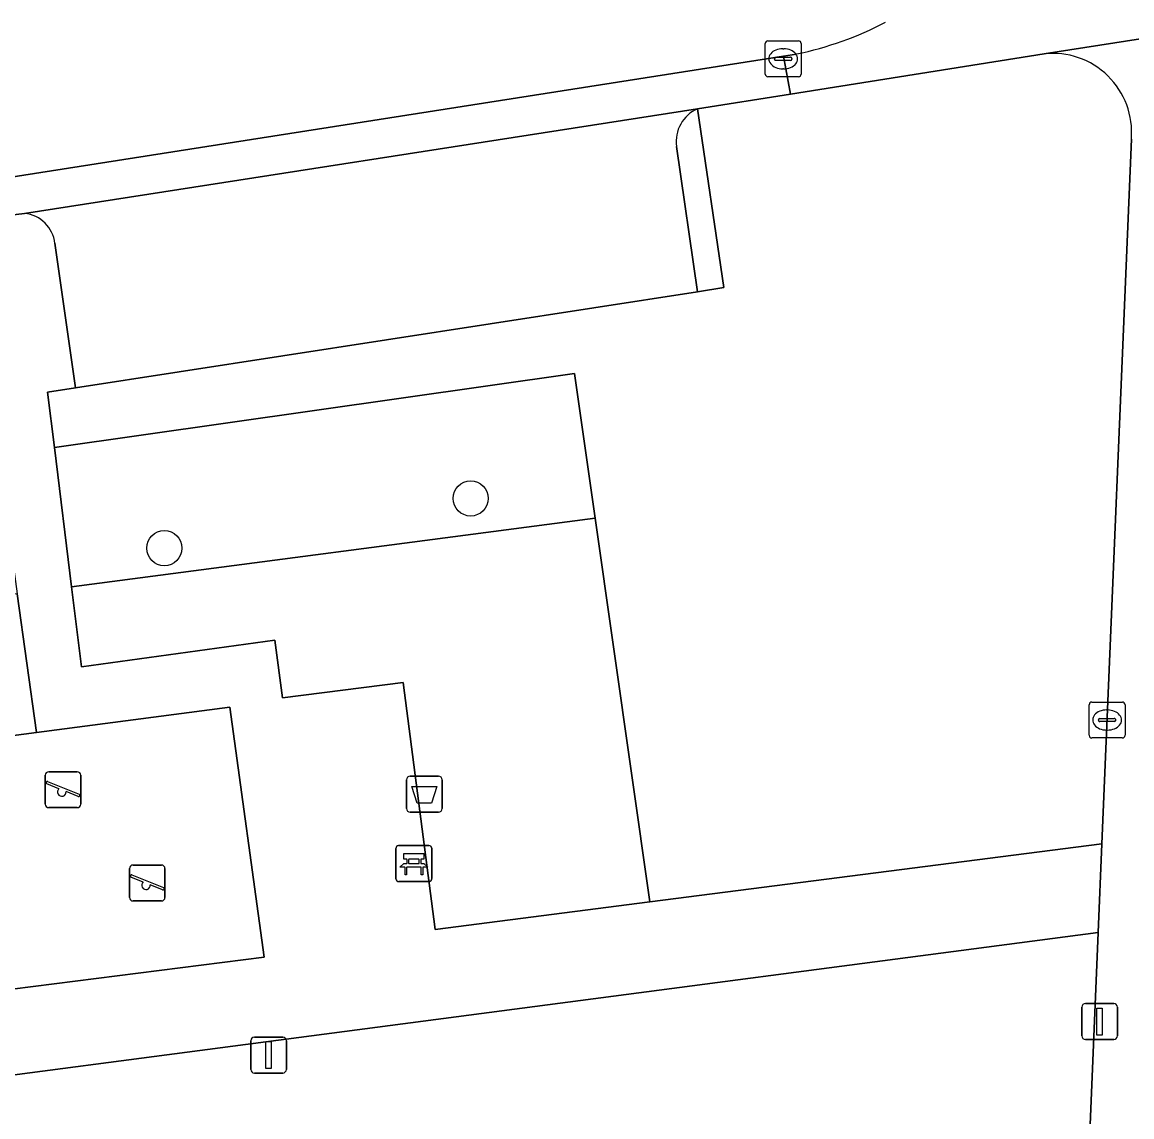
# Model space of a CAD drawing. Extents: x 160077 to 160948, y 386481 to 387498.
# Drawn here: x 160698.31 to 160729.2, y 387353.96 to 387384.43 of the extents above; entities that cross this region are included whole.
import ezdxf

# ---------------------------------------------------------------- set-up
doc = ezdxf.new("R2010")
doc.units = 0
for name, color, linetype in [('IMGEO_Afvalbak', 7, 'Continuous'), ('IMGEO_Bank', 7, 'Continuous'), ('IMGEO_Boom', 7, 'Continuous'), ('IMGEO_Groenvoorziening', 7, 'Continuous'), ('IMGEO_Kolk', 7, 'Continuous'), ('IMGEO_Lichtmast', 7, 'Continuous'), ('IMGEO_Rijbaan_lokaal_open', 7, 'Continuous'), ('IMGEO_Speelvoorziening', 7, 'Continuous'), ('IMGEO_Terreindeel_zand', 7, 'Continuous'), ('IMGEO_Verkeersbordpaal', 7, 'Continuous'), ('IMGEO_Voetpad_open', 7, 'Continuous')]:
    doc.layers.add(name, color=color, linetype=linetype)

msp = doc.modelspace()

# ---------------------------------------------------------------- linework, layer by layer
at = {"layer": 'IMGEO_Afvalbak'}
for p, q in [((160709.013, 387362.544), (160709.013, 387363.344)), ((160709.013, 387363.344), (160709.013, 387362.544)), ((160709.113, 387363.444), (160709.903, 387363.444)), ((160709.903, 387363.444), (160709.113, 387363.444)), ((160710.003, 387363.344), (160710.003, 387362.544)), ((160710.003, 387362.544), (160710.003, 387363.344)), ((160709.903, 387362.444), (160709.113, 387362.444)), ((160709.113, 387362.444), (160709.903, 387362.444))]:
    msp.add_line(p, q, dxfattribs=at)
msp.add_lwpolyline([(160709.156, 387363.158), (160709.86, 387363.158), (160709.711, 387362.688), (160709.305, 387362.688), (160709.156, 387363.158)], dxfattribs=at)
for centre, start, end in [((160709.113, 387363.344), 90, 180), ((160709.113, 387363.344), 90, 180), ((160709.903, 387363.344), 0, 90), ((160709.903, 387363.344), 360, 90), ((160709.113, 387362.544), 180, 270), ((160709.113, 387362.544), 180, 270), ((160709.903, 387362.544), 270, 0), ((160709.903, 387362.544), 270, 0)]:
    msp.add_arc(centre, 0.1, start, end, dxfattribs=at)
at = {"layer": 'IMGEO_Bank'}
for p, q in [((160708.793, 387361.512), (160709.634, 387361.512)), ((160709.634, 387361.512), (160708.793, 387361.512)), ((160708.718, 387360.587), (160708.718, 387361.428)), ((160708.718, 387361.428), (160708.718, 387360.587)), ((160709.718, 387361.437), (160709.718, 387360.596)), ((160709.718, 387360.596), (160709.718, 387361.437)), ((160709.415, 387360.91), (160709.022, 387360.91)), ((160709.027, 387361.018), (160709.027, 387361.124)), ((160709.071, 387361.124), (160709.071, 387361.018)), ((160709.359, 387361.13), (160709.077, 387361.13)), ((160709.077, 387361.012), (160709.359, 387361.012)), ((160709.365, 387361.018), (160709.365, 387361.124)), ((160709.409, 387361.124), (160709.409, 387361.018)), ((160709.643, 387360.512), (160708.802, 387360.512)), ((160708.802, 387360.512), (160709.643, 387360.512))]:
    msp.add_line(p, q, dxfattribs=at)
for points in [[(160709.021, 387361.13), (160708.935, 387361.13), (160708.935, 387361.291), (160709.498, 387361.291), (160709.498, 387361.13), (160709.415, 387361.13)], [(160708.965, 387360.91), (160708.823, 387360.91), (160708.935, 387361.012), (160709.021, 387361.012)], [(160709.015, 387360.903), (160709.015, 387360.696), (160708.972, 387360.696), (160708.972, 387360.903)], [(160709.415, 387361.012), (160709.498, 387361.012), (160709.61, 387360.91), (160709.471, 387360.91)], [(160709.465, 387360.903), (160709.465, 387360.696), (160709.421, 387360.696), (160709.421, 387360.903)]]:
    msp.add_lwpolyline(points, dxfattribs=at)
for centre, radius, start, end in [((160708.796, 387361.434), 0.0779, 92.4484, 184.2845), ((160708.796, 387361.434), 0.0779, 92.4484, 184.2845), ((160709.64, 387361.434), 0.0779, 2.4484, 94.2845), ((160709.64, 387361.434), 0.0779, 2.4484, 94.2845), ((160708.965, 387360.903), 0.00671, 2.8957, 87.1043), ((160709.022, 387360.903), 0.00671, 92.8957, 177.1043), ((160709.02, 387361.123), 0.00671, 2.8957, 87.1043), ((160709.02, 387361.019), 0.00671, 272.8957, 357.1043), ((160709.077, 387361.123), 0.00671, 92.8957, 177.1043), ((160709.077, 387361.019), 0.00671, 182.8957, 267.1043), ((160709.359, 387361.123), 0.00671, 2.8957, 87.1043), ((160709.359, 387361.019), 0.00671, 272.8957, 357.1043), ((160709.416, 387361.123), 0.00671, 92.8957, 177.1043), ((160709.416, 387361.019), 0.00671, 182.8957, 267.1043), ((160709.414, 387360.903), 0.00671, 2.8957, 87.1043), ((160709.471, 387360.903), 0.00671, 92.8957, 177.1043), ((160708.796, 387360.59), 0.0779, 182.4484, 274.2845), ((160708.796, 387360.59), 0.0779, 182.4484, 274.2845), ((160709.64, 387360.59), 0.0779, 272.4484, 4.2845), ((160709.64, 387360.59), 0.0779, 272.4484, 4.2845)]:
    msp.add_arc(centre, radius, start, end, dxfattribs=at)
at = {"layer": 'IMGEO_Boom'}
for centre in [(160710.8, 387371.172), (160702.269, 387369.789)]:
    msp.add_circle(centre, 0.489, dxfattribs=at)
at = {"layer": 'IMGEO_Groenvoorziening'}
msp.add_lwpolyline([(160726.766, 387383.546), (160719.706, 387382.427), (160717.115, 387382.017), (160717.843, 387377.045), (160717.115, 387376.921), (160699.793, 387374.252), (160699.018, 387374.133), (160699.209, 387372.588), (160713.691, 387374.651), (160714.264, 387370.627), (160715.784, 387359.946), (160728.372, 387361.564), (160729.191, 387381.172)], dxfattribs=at)
for points in [[(160699.687, 387368.716), (160714.264, 387370.627), (160713.691, 387374.651), (160699.209, 387372.588)], [(160714.264, 387370.627), (160699.687, 387368.716), (160699.962, 387366.488), (160705.342, 387367.229), (160705.563, 387365.62), (160708.917, 387366.054), (160709.807, 387359.178), (160715.784, 387359.946)], [(160689.399, 387363.434), (160698.709, 387364.655), (160698.176, 387368.518), (160682.672, 387366.485), (160684.143, 387355.751), (160688.19, 387356.266), (160689.842, 387356.476), (160688.966, 387363.375)], [(160728.269, 387359.093), (160690.672, 387354.162), (160694.68, 387324.931), (160726.788, 387323.635)]]:
    msp.add_lwpolyline(points, close=True, dxfattribs=at)
msp.add_arc((160727.002, 387381.362), 2.197, 355.0375, 96.1802, dxfattribs=at)
at = {"layer": 'IMGEO_Kolk'}
for p, q in [((160718.999, 387382.981), (160718.999, 387383.833)), ((160719.074, 387383.907), (160719.926, 387383.907)), ((160720, 387383.833), (160720, 387382.981)), ((160719.258, 387383.401), (160719.258, 387383.413)), ((160719.301, 387383.45), (160719.699, 387383.45)), ((160719.487, 387383.687), (160719.512, 387383.687)), ((160719.742, 387383.413), (160719.742, 387383.401)), ((160719.696, 387383.364), (160719.298, 387383.364)), ((160719.51, 387383.127), (160719.485, 387383.127)), ((160719.926, 387382.907), (160719.074, 387382.907)), ((160728.09, 387365.506), (160728.942, 387365.506)), ((160728.015, 387364.58), (160728.015, 387365.432)), ((160728.503, 387365.286), (160728.528, 387365.286)), ((160729.016, 387365.432), (160729.016, 387364.58)), ((160728.274, 387365), (160728.274, 387365.012)), ((160728.712, 387364.963), (160728.314, 387364.963)), ((160728.317, 387365.049), (160728.715, 387365.049)), ((160728.758, 387365.012), (160728.758, 387365)), ((160728.526, 387364.726), (160728.501, 387364.726)), ((160728.942, 387364.506), (160728.09, 387364.506))]:
    msp.add_line(p, q, dxfattribs=at)
for points in [[(160718.999, 387382.981), (160718.999, 387383.833)], [(160719.074, 387383.907), (160719.926, 387383.907)], [(160720, 387383.833), (160720, 387382.981)], [(160719.926, 387382.907), (160719.074, 387382.907)], [(160728.09, 387365.506), (160728.942, 387365.506)], [(160728.015, 387364.58), (160728.015, 387365.432)], [(160729.016, 387365.432), (160729.016, 387364.58)], [(160728.942, 387364.506), (160728.09, 387364.506)]]:
    msp.add_lwpolyline(points, dxfattribs=at)
for centre, radius, start, end in [((160719.076, 387383.831), 0.0765, 91.552, 178.448), ((160719.076, 387383.831), 0.0765, 91.552, 178.448), ((160719.924, 387383.831), 0.0765, 1.552, 88.448), ((160719.924, 387383.831), 0.0765, 1.552, 88.448), ((160719.298, 387383.41), 0.0403, 85.8775, 175.7526), ((160719.703, 387383.412), 0.0386, 1.7309, 96.639), ((160719.295, 387383.4), 0.0366, 178.938, 274.7102), ((160719.699, 387383.407), 0.043, 264.8664, 352.4533), ((160719.076, 387382.983), 0.0765, 181.552, 268.448), ((160719.076, 387382.983), 0.0765, 181.552, 268.448), ((160719.924, 387382.983), 0.0765, 271.552, 358.448), ((160719.924, 387382.983), 0.0765, 271.552, 358.448), ((160728.092, 387365.43), 0.0765, 91.552, 178.448), ((160728.092, 387365.43), 0.0765, 91.552, 178.448), ((160728.94, 387365.43), 0.0765, 1.552, 88.448), ((160728.94, 387365.43), 0.0765, 1.552, 88.448), ((160728.314, 387365.009), 0.0403, 85.8775, 175.7526), ((160728.311, 387364.999), 0.0366, 178.938, 274.7102), ((160728.715, 387365.006), 0.043, 264.8664, 352.4533), ((160728.719, 387365.011), 0.0386, 1.7309, 96.639), ((160728.092, 387364.582), 0.0765, 181.552, 268.448), ((160728.092, 387364.582), 0.0765, 181.552, 268.448), ((160728.94, 387364.582), 0.0765, 271.552, 358.448), ((160728.94, 387364.582), 0.0765, 271.552, 358.448)]:
    msp.add_arc(centre, radius, start, end, dxfattribs=at)
for centre, major_axis, ratio, start_param, end_param in [((160719.486, 387383.407), (-0.387, 0.002), 0.722429, 4.712389, 7.853982), ((160719.511, 387383.407), (-0.39, 0.002), 0.717154, 1.570796, 4.712389), ((160728.502, 387365.006), (-0.387, 0.002), 0.722429, 4.712389, 7.853982), ((160728.527, 387365.006), (-0.39, 0.002), 0.717154, 1.570796, 4.712389)]:
    msp.add_ellipse(centre, major_axis=major_axis, ratio=ratio, start_param=start_param, end_param=end_param, dxfattribs=at)
at = {"layer": 'IMGEO_Lichtmast'}
for p, q in [((160727.812, 387356.215), (160727.812, 387357.015)), ((160727.812, 387357.015), (160727.812, 387356.215)), ((160727.912, 387357.115), (160728.702, 387357.115)), ((160728.702, 387357.115), (160727.912, 387357.115)), ((160728.802, 387357.015), (160728.802, 387356.215)), ((160728.802, 387356.215), (160728.802, 387357.015)), ((160728.702, 387356.115), (160727.912, 387356.115)), ((160727.912, 387356.115), (160728.702, 387356.115))]:
    msp.add_line(p, q, dxfattribs=at)
msp.add_lwpolyline([(160728.232, 387356.99), (160728.382, 387356.99), (160728.382, 387356.24), (160728.232, 387356.24), (160728.232, 387356.99)], dxfattribs=at)
for centre, start, end in [((160727.912, 387357.015), 90, 180), ((160727.912, 387357.015), 90, 180), ((160728.702, 387357.015), 0, 90), ((160728.702, 387357.015), 360, 90), ((160727.912, 387356.215), 180, 270), ((160727.912, 387356.215), 180, 270), ((160728.702, 387356.215), 270, 0), ((160728.702, 387356.215), 270, 0)]:
    msp.add_arc(centre, 0.1, start, end, dxfattribs=at)
at = {"layer": 'IMGEO_Rijbaan_lokaal_open'}
for points in [[(160631.769, 387369.478), (160643.067, 387371.287), (160654.639, 387373.031), (160673.14, 387376.239), (160673.173, 387376.223), (160719.509, 387383.485)], [(160719.509, 387383.485), (160719.867, 387383.541)]]:
    msp.add_lwpolyline(points, dxfattribs=at)
msp.add_arc((160717.925, 387392.915), 9.573, 281.704, 297.5306, dxfattribs=at)
at = {"layer": 'IMGEO_Speelvoorziening'}
for p, q in [((160698.953, 387362.667), (160698.953, 387363.467)), ((160698.953, 387363.467), (160698.953, 387362.667)), ((160699.053, 387363.567), (160699.843, 387363.567)), ((160699.843, 387363.567), (160699.053, 387363.567)), ((160699.943, 387363.467), (160699.943, 387362.667)), ((160699.943, 387362.667), (160699.943, 387363.467)), ((160699.336, 387363.095), (160698.997, 387363.232)), ((160699.022, 387363.292), (160699.898, 387362.939)), ((160699.874, 387362.879), (160699.534, 387363.016)), ((160699.843, 387362.567), (160699.053, 387362.567)), ((160699.053, 387362.567), (160699.843, 387362.567)), ((160701.298, 387360.07), (160701.298, 387360.87)), ((160701.298, 387360.87), (160701.298, 387360.07)), ((160701.398, 387360.97), (160702.188, 387360.97)), ((160702.188, 387360.97), (160701.398, 387360.97)), ((160702.288, 387360.87), (160702.288, 387360.07)), ((160702.288, 387360.07), (160702.288, 387360.87)), ((160701.681, 387360.498), (160701.342, 387360.635)), ((160701.367, 387360.695), (160702.243, 387360.342)), ((160702.219, 387360.282), (160701.879, 387360.419)), ((160702.188, 387359.97), (160701.398, 387359.97)), ((160701.398, 387359.97), (160702.188, 387359.97))]:
    msp.add_line(p, q, dxfattribs=at)
for centre, radius, start, end in [((160699.053, 387363.467), 0.1, 90, 180), ((160699.053, 387363.467), 0.1, 90, 180), ((160699.843, 387363.467), 0.1, 0, 90), ((160699.843, 387363.467), 0.1, 360, 90), ((160699.01, 387363.262), 0.0327, 68.078, 248.078), ((160699.415, 387363.005), 0.12, 130.9928, 5.1632), ((160699.886, 387362.909), 0.0327, 248.078, 68.078), ((160699.053, 387362.667), 0.1, 180, 270), ((160699.053, 387362.667), 0.1, 180, 270), ((160699.843, 387362.667), 0.1, 270, 0), ((160699.843, 387362.667), 0.1, 270, 0), ((160701.398, 387360.87), 0.1, 90, 180), ((160701.398, 387360.87), 0.1, 90, 180), ((160702.188, 387360.87), 0.1, 0, 90), ((160702.188, 387360.87), 0.1, 360, 90), ((160701.355, 387360.665), 0.0327, 68.078, 248.078), ((160701.76, 387360.408), 0.12, 130.9928, 5.1632), ((160702.231, 387360.312), 0.0327, 248.078, 68.078), ((160701.398, 387360.07), 0.1, 180, 270), ((160701.398, 387360.07), 0.1, 180, 270), ((160702.188, 387360.07), 0.1, 270, 0), ((160702.188, 387360.07), 0.1, 270, 0)]:
    msp.add_arc(centre, radius, start, end, dxfattribs=at)
at = {"layer": 'IMGEO_Terreindeel_zand'}
msp.add_lwpolyline([(160704.094, 387365.361), (160698.709, 387364.655), (160689.399, 387363.434), (160688.966, 387363.375), (160689.842, 387356.476), (160705.048, 387358.41)], close=True, dxfattribs=at)
at = {"layer": 'IMGEO_Verkeersbordpaal'}
for p, q in [((160704.677, 387355.282), (160704.677, 387356.082)), ((160704.677, 387356.082), (160704.677, 387355.282)), ((160704.777, 387356.182), (160705.567, 387356.182)), ((160705.567, 387356.182), (160704.777, 387356.182)), ((160705.667, 387356.082), (160705.667, 387355.282)), ((160705.667, 387355.282), (160705.667, 387356.082)), ((160705.567, 387355.182), (160704.777, 387355.182)), ((160704.777, 387355.182), (160705.567, 387355.182))]:
    msp.add_line(p, q, dxfattribs=at)
msp.add_lwpolyline([(160705.097, 387356.057), (160705.247, 387356.057), (160705.247, 387355.307), (160705.097, 387355.307), (160705.097, 387356.057)], dxfattribs=at)
for centre, start, end in [((160704.777, 387356.082), 90, 180), ((160704.777, 387356.082), 90, 180), ((160705.567, 387356.082), 0, 90), ((160705.567, 387356.082), 360, 90), ((160704.777, 387355.282), 180, 270), ((160704.777, 387355.282), 180, 270), ((160705.567, 387355.282), 270, 0), ((160705.567, 387355.282), 270, 0)]:
    msp.add_arc(centre, 0.1, start, end, dxfattribs=at)
at = {"layer": 'IMGEO_Voetpad_open'}
for points in [[(160719.867, 387383.541), (160719.509, 387383.485), (160719.706, 387382.427), (160726.766, 387383.546), (160732.13, 387384.38), (160733.524, 387418.543)], [(160729.191, 387381.172), (160728.372, 387361.564), (160728.269, 387359.093), (160726.788, 387323.635), (160726.657, 387320.516), (160729.521, 387320.405), (160729.543, 387320.948), (160729.603, 387322.421), (160732.13, 387384.38)], [(160732.13, 387384.38), (160726.766, 387383.546)], [(160717.115, 387382.017), (160719.706, 387382.427), (160719.509, 387383.485), (160673.173, 387376.223)], [(160670.108, 387374.691), (160673.204, 387375.16), (160696.74, 387378.91), (160698.381, 387379.102), (160717.115, 387382.017)], [(160717.115, 387382.017), (160698.381, 387379.102)], [(160716.529, 387380.967), (160717.115, 387376.921), (160717.843, 387377.045), (160717.115, 387382.017)], [(160699.222, 387378.272), (160699.793, 387374.252), (160717.115, 387376.921), (160716.529, 387380.967)], [(160698.381, 387379.102), (160696.74, 387378.91), (160697.644, 387372.366), (160698.176, 387368.518), (160698.709, 387364.655), (160704.094, 387365.361), (160705.048, 387358.41), (160689.842, 387356.476), (160688.19, 387356.266), (160688.528, 387353.881), (160692.261, 387327.934), (160692.681, 387325.012), (160694.68, 387324.931), (160690.672, 387354.162), (160728.269, 387359.093)], [(160728.269, 387359.093), (160728.372, 387361.564), (160715.784, 387359.946), (160709.807, 387359.178), (160708.917, 387366.054), (160705.563, 387365.62), (160705.342, 387367.229), (160699.962, 387366.488), (160699.687, 387368.716), (160699.209, 387372.588), (160699.018, 387374.133), (160699.793, 387374.252), (160699.222, 387378.272)]]:
    msp.add_lwpolyline(points, dxfattribs=at)
for centre, radius, start, end in [((160717.925, 387392.915), 9.573, 281.704, 297.5306), ((160727.002, 387381.362), 2.197, 355.0375, 96.1802), ((160717.517, 387381.104), 0.998, 113.7869, 187.8818), ((160717.517, 387381.104), 0.998, 113.7869, 187.8818), ((160698.293, 387378.171), 0.935, 6.1777, 84.5766), ((160698.293, 387378.171), 0.935, 6.1777, 84.5766)]:
    msp.add_arc(centre, radius, start, end, dxfattribs=at)

doc.saveas('drawing.dxf')
